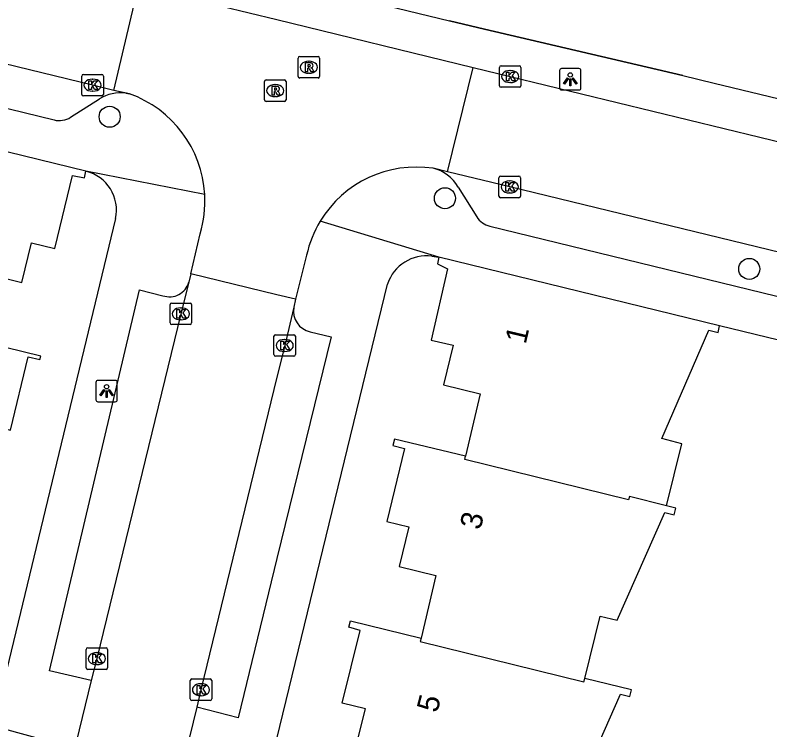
# Model space of a CAD drawing. Extents: x 163268 to 164360, y 381529 to 382285.
# Drawn here: x 163987.83 to 164022.91, y 382164.05 to 382197.29 of the extents above; entities that cross this region are included whole.
import ezdxf

# ---------------------------------------------------------------- set-up
doc = ezdxf.new("R2010")
doc.units = 0
for name, color, linetype in [('IMGEO_Boom', 7, 'Continuous'), ('IMGEO_Kolk', 7, 'Continuous'), ('IMGEO_Lichtpunt', 7, 'Continuous'), ('IMGEO_Muur', 7, 'Continuous'), ('IMGEO_Pand', 7, 'Continuous'), ('IMGEO_Pand_nummerreeks', 7, 'Continuous'), ('IMGEO_Rijbaan_lokaal_open', 7, 'Continuous'), ('IMGEO_Rioolput', 7, 'Continuous'), ('IMGEO_Voetpad_open', 7, 'Continuous')]:
    doc.layers.add(name, color=color, linetype=linetype)

msp = doc.modelspace()

# ---------------------------------------------------------------- linework, layer by layer
at = {"layer": 'IMGEO_Boom'}
for centre in [(163992.225, 382192.561), (164007.807, 382188.77), (164021.95, 382185.483)]:
    msp.add_circle(centre, 0.489, dxfattribs=at)
at = {"layer": 'IMGEO_Kolk'}
for p, q in [((164010.339, 382194.004), (164010.339, 382194.856)), ((164010.414, 382194.93), (164011.266, 382194.93)), ((164011.34, 382194.856), (164011.34, 382194.004)), ((163991.006, 382194.528), (163991.858, 382194.528)), ((164010.827, 382194.71), (164010.852, 382194.71)), ((163990.931, 382193.602), (163990.931, 382194.454)), ((163991.419, 382194.308), (163991.444, 382194.308)), ((163991.932, 382194.454), (163991.932, 382193.602)), ((164010.85, 382194.15), (164010.825, 382194.15)), ((164011.266, 382193.93), (164010.414, 382193.93)), ((163991.858, 382193.528), (163991.006, 382193.528)), ((163991.442, 382193.748), (163991.417, 382193.748)), ((164010.317, 382188.87), (164010.317, 382189.722)), ((164010.392, 382189.796), (164011.244, 382189.796)), ((164011.318, 382189.722), (164011.318, 382188.87)), ((164010.805, 382189.576), (164010.83, 382189.576)), ((164010.828, 382189.016), (164010.803, 382189.016)), ((164011.244, 382188.796), (164010.392, 382188.796)), ((163995.032, 382182.97), (163995.032, 382183.822)), ((163995.107, 382183.896), (163995.959, 382183.896)), ((163995.52, 382183.676), (163995.545, 382183.676)), ((163996.033, 382183.822), (163996.033, 382182.97)), ((163995.543, 382183.116), (163995.518, 382183.116)), ((163995.959, 382182.896), (163995.107, 382182.896)), ((163999.858, 382181.498), (163999.858, 382182.35)), ((163999.933, 382182.424), (164000.785, 382182.424)), ((164000.859, 382182.35), (164000.859, 382181.498)), ((164000.346, 382182.204), (164000.371, 382182.204)), ((164000.369, 382181.644), (164000.344, 382181.644)), ((164000.785, 382181.424), (163999.933, 382181.424)), ((163991.203, 382167.864), (163992.055, 382167.864)), ((163991.128, 382166.938), (163991.128, 382167.79)), ((163991.616, 382167.644), (163991.641, 382167.644)), ((163992.129, 382167.79), (163992.129, 382166.938)), ((163992.055, 382166.864), (163991.203, 382166.864)), ((163991.639, 382167.084), (163991.614, 382167.084)), ((163995.967, 382165.49), (163995.967, 382166.342)), ((163996.042, 382166.416), (163996.894, 382166.416)), ((163996.455, 382166.196), (163996.48, 382166.196)), ((163996.968, 382166.342), (163996.968, 382165.49)), ((163996.894, 382165.416), (163996.042, 382165.416)), ((163996.478, 382165.636), (163996.453, 382165.636))]:
    msp.add_line(p, q, dxfattribs=at)
for points in [[(164010.339, 382194.004), (164010.339, 382194.856)], [(164010.414, 382194.93), (164011.266, 382194.93)], [(164011.34, 382194.856), (164011.34, 382194.004)], [(163991.006, 382194.528), (163991.858, 382194.528)], [(164010.66, 382194.63), (164010.783, 382194.63), (164010.783, 382194.479), (164010.913, 382194.63), (164011.077, 382194.63), (164010.931, 382194.479), (164011.084, 382194.23), (164010.932, 382194.23), (164010.847, 382194.394), (164010.783, 382194.327), (164010.783, 382194.23), (164010.66, 382194.23), (164010.66, 382194.63)], [(163990.931, 382193.602), (163990.931, 382194.454)], [(163991.252, 382194.228), (163991.375, 382194.228), (163991.375, 382194.077), (163991.505, 382194.228), (163991.669, 382194.228), (163991.523, 382194.077), (163991.676, 382193.828), (163991.524, 382193.828), (163991.439, 382193.992), (163991.375, 382193.925), (163991.375, 382193.828), (163991.252, 382193.828), (163991.252, 382194.228)], [(163991.932, 382194.454), (163991.932, 382193.602)], [(164011.266, 382193.93), (164010.414, 382193.93)], [(163991.858, 382193.528), (163991.006, 382193.528)], [(164010.317, 382188.87), (164010.317, 382189.722)], [(164010.392, 382189.796), (164011.244, 382189.796)], [(164011.318, 382189.722), (164011.318, 382188.87)], [(164010.638, 382189.496), (164010.761, 382189.496), (164010.761, 382189.345), (164010.891, 382189.496), (164011.055, 382189.496), (164010.909, 382189.345), (164011.062, 382189.096), (164010.91, 382189.096), (164010.825, 382189.26), (164010.761, 382189.193), (164010.761, 382189.096), (164010.638, 382189.096), (164010.638, 382189.496)], [(164011.244, 382188.796), (164010.392, 382188.796)], [(163995.032, 382182.97), (163995.032, 382183.822)], [(163995.107, 382183.896), (163995.959, 382183.896)], [(163996.033, 382183.822), (163996.033, 382182.97)], [(163995.353, 382183.596), (163995.476, 382183.596), (163995.476, 382183.445), (163995.606, 382183.596), (163995.77, 382183.596), (163995.624, 382183.445), (163995.777, 382183.196), (163995.625, 382183.196), (163995.54, 382183.36), (163995.476, 382183.293), (163995.476, 382183.196), (163995.353, 382183.196), (163995.353, 382183.596)], [(163995.959, 382182.896), (163995.107, 382182.896)], [(163999.858, 382181.498), (163999.858, 382182.35)], [(163999.933, 382182.424), (164000.785, 382182.424)], [(164000.859, 382182.35), (164000.859, 382181.498)], [(164000.179, 382182.124), (164000.302, 382182.124), (164000.302, 382181.973), (164000.432, 382182.124), (164000.596, 382182.124), (164000.45, 382181.973), (164000.603, 382181.724), (164000.451, 382181.724), (164000.366, 382181.888), (164000.302, 382181.821), (164000.302, 382181.724), (164000.179, 382181.724), (164000.179, 382182.124)], [(164000.785, 382181.424), (163999.933, 382181.424)], [(163991.203, 382167.864), (163992.055, 382167.864)], [(163991.128, 382166.938), (163991.128, 382167.79)], [(163991.449, 382167.564), (163991.572, 382167.564), (163991.572, 382167.413), (163991.702, 382167.564), (163991.866, 382167.564), (163991.72, 382167.413), (163991.873, 382167.164), (163991.721, 382167.164), (163991.636, 382167.328), (163991.572, 382167.261), (163991.572, 382167.164), (163991.449, 382167.164), (163991.449, 382167.564)], [(163992.129, 382167.79), (163992.129, 382166.938)], [(163992.055, 382166.864), (163991.203, 382166.864)], [(163995.967, 382165.49), (163995.967, 382166.342)], [(163996.042, 382166.416), (163996.894, 382166.416)], [(163996.288, 382166.116), (163996.411, 382166.116), (163996.411, 382165.965), (163996.541, 382166.116), (163996.705, 382166.116), (163996.559, 382165.965), (163996.712, 382165.716), (163996.56, 382165.716), (163996.475, 382165.88), (163996.411, 382165.813), (163996.411, 382165.716), (163996.288, 382165.716), (163996.288, 382166.116)], [(163996.968, 382166.342), (163996.968, 382165.49)], [(163996.894, 382165.416), (163996.042, 382165.416)]]:
    msp.add_lwpolyline(points, dxfattribs=at)
for centre, start, end in [((164010.416, 382194.854), 91.552, 178.448), ((164010.416, 382194.854), 91.552, 178.448), ((164011.264, 382194.854), 1.552, 88.448), ((164011.264, 382194.854), 1.552, 88.448), ((163991.008, 382194.452), 91.552, 178.448), ((163991.008, 382194.452), 91.552, 178.448), ((163991.856, 382194.452), 1.552, 88.448), ((163991.856, 382194.452), 1.552, 88.448), ((164010.416, 382194.006), 181.552, 268.448), ((164010.416, 382194.006), 181.552, 268.448), ((164011.264, 382194.006), 271.552, 358.448), ((164011.264, 382194.006), 271.552, 358.448), ((163991.008, 382193.604), 181.552, 268.448), ((163991.008, 382193.604), 181.552, 268.448), ((163991.856, 382193.604), 271.552, 358.448), ((163991.856, 382193.604), 271.552, 358.448), ((164010.394, 382189.72), 91.552, 178.448), ((164010.394, 382189.72), 91.552, 178.448), ((164011.242, 382189.72), 1.552, 88.448), ((164011.242, 382189.72), 1.552, 88.448), ((164010.394, 382188.872), 181.552, 268.448), ((164010.394, 382188.872), 181.552, 268.448), ((164011.242, 382188.872), 271.552, 358.448), ((164011.242, 382188.872), 271.552, 358.448), ((163995.109, 382183.82), 91.552, 178.448), ((163995.109, 382183.82), 91.552, 178.448), ((163995.957, 382183.82), 1.552, 88.448), ((163995.957, 382183.82), 1.552, 88.448), ((163995.109, 382182.972), 181.552, 268.448), ((163995.109, 382182.972), 181.552, 268.448), ((163995.957, 382182.972), 271.552, 358.448), ((163995.957, 382182.972), 271.552, 358.448), ((163999.935, 382182.348), 91.552, 178.448), ((163999.935, 382182.348), 91.552, 178.448), ((164000.783, 382182.348), 1.552, 88.448), ((164000.783, 382182.348), 1.552, 88.448), ((163999.935, 382181.5), 181.552, 268.448), ((163999.935, 382181.5), 181.552, 268.448), ((164000.783, 382181.5), 271.552, 358.448), ((164000.783, 382181.5), 271.552, 358.448), ((163991.205, 382167.788), 91.552, 178.448), ((163991.205, 382167.788), 91.552, 178.448), ((163992.053, 382167.788), 1.552, 88.448), ((163992.053, 382167.788), 1.552, 88.448), ((163991.205, 382166.94), 181.552, 268.448), ((163991.205, 382166.94), 181.552, 268.448), ((163992.053, 382166.94), 271.552, 358.448), ((163992.053, 382166.94), 271.552, 358.448), ((163996.044, 382166.34), 91.552, 178.448), ((163996.044, 382166.34), 91.552, 178.448), ((163996.892, 382166.34), 1.552, 88.448), ((163996.892, 382166.34), 1.552, 88.448), ((163996.044, 382165.492), 181.552, 268.448), ((163996.044, 382165.492), 181.552, 268.448), ((163996.892, 382165.492), 271.552, 358.448), ((163996.892, 382165.492), 271.552, 358.448)]:
    msp.add_arc(centre, 0.0765, start, end, dxfattribs=at)
for centre, major_axis, ratio, start_param, end_param in [((164010.826, 382194.43), (-0.387, 0.002), 0.722429, 4.712389, 7.853982), ((164010.851, 382194.43), (-0.39, 0.002), 0.717154, 1.570796, 4.712389), ((163991.418, 382194.028), (-0.387, 0.002), 0.722429, 4.712389, 7.853982), ((163991.443, 382194.028), (-0.39, 0.002), 0.717154, 1.570796, 4.712389), ((164010.804, 382189.296), (-0.387, 0.002), 0.722429, 4.712389, 7.853982), ((164010.829, 382189.296), (-0.39, 0.002), 0.717154, 1.570796, 4.712389), ((163995.519, 382183.396), (-0.387, 0.002), 0.722429, 4.712389, 7.853982), ((163995.544, 382183.396), (-0.39, 0.002), 0.717154, 1.570796, 4.712389), ((164000.345, 382181.924), (-0.387, 0.002), 0.722429, 4.712389, 7.853982), ((164000.37, 382181.924), (-0.39, 0.002), 0.717154, 1.570796, 4.712389), ((163991.615, 382167.364), (-0.387, 0.002), 0.722429, 4.712389, 7.853982), ((163991.64, 382167.364), (-0.39, 0.002), 0.717154, 1.570796, 4.712389), ((163996.454, 382165.916), (-0.387, 0.002), 0.722429, 4.712389, 7.853982), ((163996.479, 382165.916), (-0.39, 0.002), 0.717154, 1.570796, 4.712389)]:
    msp.add_ellipse(centre, major_axis=major_axis, ratio=ratio, start_param=start_param, end_param=end_param, dxfattribs=at)
at = {"layer": 'IMGEO_Lichtpunt'}
for p, q in [((164013.133, 382194.707), (164013.133, 382193.9)), ((164013.133, 382194.707), (164013.133, 382193.9)), ((164014.035, 382194.802), (164013.227, 382194.802)), ((164014.035, 382194.802), (164013.227, 382194.802)), ((164014.129, 382193.9), (164014.129, 382194.707)), ((164014.129, 382193.9), (164014.129, 382194.707)), ((164013.227, 382193.806), (164014.035, 382193.806)), ((164013.227, 382193.806), (164014.035, 382193.806)), ((163991.583, 382180.207), (163991.583, 382179.4)), ((163991.583, 382180.207), (163991.583, 382179.4)), ((163992.485, 382180.302), (163991.677, 382180.302)), ((163992.485, 382180.302), (163991.677, 382180.302)), ((163992.579, 382179.4), (163992.579, 382180.207)), ((163992.579, 382179.4), (163992.579, 382180.207)), ((163991.677, 382179.306), (163992.485, 382179.306)), ((163991.677, 382179.306), (163992.485, 382179.306))]:
    msp.add_line(p, q, dxfattribs=at)
for points in [[(164013.507, 382194.371), (164013.546, 382194.343), (164013.358, 382194.081), (164013.32, 382194.108), (164013.507, 382194.371)], [(164013.609, 382194.323), (164013.656, 382194.323), (164013.656, 382194.001), (164013.609, 382194.001), (164013.609, 382194.323)], [(164013.719, 382194.343), (164013.757, 382194.37), (164013.944, 382194.108), (164013.905, 382194.08), (164013.719, 382194.343)], [(163991.957, 382179.871), (163991.996, 382179.843), (163991.808, 382179.581), (163991.77, 382179.608), (163991.957, 382179.871)], [(163992.059, 382179.823), (163992.106, 382179.823), (163992.106, 382179.501), (163992.059, 382179.501), (163992.059, 382179.823)], [(163992.169, 382179.843), (163992.207, 382179.87), (163992.394, 382179.608), (163992.355, 382179.58), (163992.169, 382179.843)]]:
    msp.add_lwpolyline(points, dxfattribs=at)
for centre in [(164013.632, 382194.505), (163992.082, 382180.005)]:
    msp.add_circle(centre, 0.0994, dxfattribs=at)
for centre, start, end in [((164013.227, 382194.707), 90, 180), ((164013.227, 382194.707), 90, 180), ((164014.035, 382194.707), 0, 90), ((164014.035, 382194.707), 0, 90), ((164013.227, 382193.9), 180, 270), ((164013.227, 382193.9), 180, 270), ((164014.035, 382193.9), 270, 0), ((164014.035, 382193.9), 270, 360), ((163991.677, 382180.207), 90, 180), ((163991.677, 382180.207), 90, 180), ((163992.485, 382180.207), 0, 90), ((163992.485, 382180.207), 0, 90), ((163991.677, 382179.4), 180, 270), ((163991.677, 382179.4), 180, 270), ((163992.485, 382179.4), 270, 0), ((163992.485, 382179.4), 270, 360)]:
    msp.add_arc(centre, 0.0946, start, end, dxfattribs=at)
at = {"layer": 'IMGEO_Muur'}
for points in [[(164009.651, 382196.637), (164008.014, 382197.021)], [(164018.856, 382194.48), (164009.651, 382196.637)], [(164039.249, 382178.295), (164020.573, 382182.844)]]:
    msp.add_lwpolyline(points, dxfattribs=at)
at = {"layer": 'IMGEO_Pand'}
for points in [[(163991.123, 382190.027), (163978.062, 382193.221)], [(163985.728, 382182.226), (163985.766, 382182.381), (163986.466, 382185.264), (163988.149, 382184.854), (163988.595, 382186.692), (163989.669, 382186.43), (163990.504, 382189.834), (163991.048, 382189.722), (163991.123, 382190.027)], [(164007.521, 382186.025), (164007.459, 382185.714), (164007.93, 382185.491), (164007.169, 382182.179), (164008.182, 382181.939), (164007.743, 382180.087), (164009.448, 382179.683), (164008.762, 382176.779)], [(164020.573, 382182.844), (164007.521, 382186.025)], [(164018.108, 382174.473), (164018.818, 382177.357), (164017.879, 382177.606), (164020.069, 382182.631), (164020.506, 382182.524), (164020.573, 382182.844)], [(163983.646, 382173.792), (163983.685, 382173.947), (163984.405, 382176.837), (163986.092, 382176.416), (163986.551, 382178.258), (163987.609, 382177.979), (163988.443, 382181.392), (163988.981, 382181.272), (163989.02, 382181.433), (163985.728, 382182.226)], [(164008.762, 382176.779), (164005.468, 382177.575), (164005.39, 382177.273), (164005.93, 382177.131), (164005.109, 382173.741), (164006.125, 382173.498), (164005.681, 382171.642), (164007.391, 382171.233), (164006.695, 382168.321)], [(164018.108, 382174.473), (164016.378, 382174.9), (164016.34, 382174.745), (164008.725, 382176.623), (164008.762, 382176.779)], [(164014.306, 382166.446), (164015.014, 382169.341), (164015.811, 382169.146), (164018.029, 382174.164), (164018.466, 382174.055), (164018.543, 382174.366), (164018.108, 382174.473)], [(164004.643, 382159.875), (164005.353, 382162.779), (164003.657, 382163.186), (164004.12, 382165.026), (164003.035, 382165.292), (164003.86, 382168.673), (164003.335, 382168.819), (164003.411, 382169.122), (164006.695, 382168.321)], [(164006.695, 382168.321), (164006.658, 382168.165), (164014.268, 382166.291), (164014.306, 382166.446)], [(164012.262, 382157.994), (164012.956, 382160.886), (164013.752, 382160.695), (164015.958, 382165.709), (164016.395, 382165.602), (164016.471, 382165.913), (164014.306, 382166.446)]]:
    msp.add_lwpolyline(points, dxfattribs=at)
at = {"layer": 'IMGEO_Rijbaan_lokaal_open'}
for points in [[(163992.414, 382193.784), (163991.432, 382194.028), (163969.59, 382199.365), (163950.663, 382203.993), (163946.457, 382205)], [(163992.414, 382193.784), (163993.571, 382198.644)], [(163993.571, 382198.644), (164000, 382197.076), (164009.119, 382194.852)], [(164007.933, 382190.004), (164009.119, 382194.852)], [(164009.119, 382194.852), (164010.84, 382194.429), (164030.724, 382189.597), (164051.633, 382184.501), (164054.512, 382183.806)], [(163993.144, 382193.625), (163992.414, 382193.784)], [(164007.933, 382190.004), (164007.259, 382190.162)], [(164053.294, 382178.917), (164051.662, 382179.351), (164028.586, 382184.982), (164010.818, 382189.298), (164007.933, 382190.004)], [(163995.998, 382185.255), (163996.424, 382187.117)], [(164001.377, 382186.118), (164000.857, 382184.071)], [(163995.998, 382185.255), (163995.905, 382184.866)], [(164000.857, 382184.071), (164000, 382184.28), (163995.998, 382185.255)], [(163995.905, 382184.866), (163995.534, 382183.397), (163991.629, 382167.364), (163991.364, 382166.35)], [(164000.857, 382184.071), (164000.785, 382183.699)], [(164000.785, 382183.699), (164000.358, 382181.925), (164000, 382180.452), (163996.467, 382165.917), (163996.272, 382165.101)], [(163991.364, 382166.35), (163987.167, 382149.079)], [(163996.272, 382165.101), (163994.157, 382156.433), (163993.185, 382152.428)]]:
    msp.add_lwpolyline(points, dxfattribs=at)
for centre, radius, start, end in [((163991.377, 382188.655), 5.275, 3.1659, 70.4288), ((164006.474, 382185.004), 5.217, 81.3447, 148.7584), ((163991.41, 382188.648), 5.242, 343.0215, 3.2609), ((164006.471, 382185.006), 5.214, 148.7619, 167.685)]:
    msp.add_arc(centre, radius, start, end, dxfattribs=at)
at = {"layer": 'IMGEO_Rioolput'}
for p, q in [((164000.981, 382194.436), (164000.981, 382195.288)), ((164001.056, 382195.362), (164001.908, 382195.362)), ((164001.982, 382195.288), (164001.982, 382194.436)), ((164001.469, 382195.142), (164001.494, 382195.142)), ((164001.492, 382194.582), (164001.467, 382194.582)), ((163999.419, 382193.348), (163999.419, 382194.2)), ((163999.494, 382194.274), (164000.346, 382194.274)), ((164000.42, 382194.2), (164000.42, 382193.348)), ((164001.908, 382194.362), (164001.056, 382194.362)), ((163999.907, 382194.054), (163999.932, 382194.054)), ((163999.93, 382193.494), (163999.905, 382193.494)), ((164000.346, 382193.274), (163999.494, 382193.274))]:
    msp.add_line(p, q, dxfattribs=at)
for points in [[(164000.981, 382194.436), (164000.981, 382195.288)], [(164001.056, 382195.362), (164001.908, 382195.362)], [(164001.982, 382195.288), (164001.982, 382194.436)], [(164001.57, 382195.06), (164001.318, 382195.062), (164001.318, 382194.662)], [(164001.496, 382194.981), (164001.442, 382194.981), (164001.442, 382194.9)], [(164001.442, 382194.9), (164001.494, 382194.9)], [(164001.318, 382194.662), (164001.442, 382194.662), (164001.442, 382194.824), (164001.453, 382194.824)], [(164001.5, 382194.795), (164001.571, 382194.662), (164001.711, 382194.662), (164001.646, 382194.788)], [(163999.419, 382193.348), (163999.419, 382194.2)], [(163999.494, 382194.274), (164000.346, 382194.274)], [(164000.42, 382194.2), (164000.42, 382193.348)], [(164001.908, 382194.362), (164001.056, 382194.362)], [(164000.008, 382193.972), (163999.756, 382193.974), (163999.756, 382193.574)], [(163999.934, 382193.893), (163999.88, 382193.893), (163999.88, 382193.812)], [(163999.88, 382193.812), (163999.932, 382193.812)], [(163999.756, 382193.574), (163999.88, 382193.574), (163999.88, 382193.736), (163999.891, 382193.736)], [(163999.938, 382193.707), (164000.009, 382193.574), (164000.149, 382193.574), (164000.084, 382193.7)], [(164000.346, 382193.274), (163999.494, 382193.274)]]:
    msp.add_lwpolyline(points, dxfattribs=at)
for centre, radius, start, end in [((164001.058, 382195.286), 0.0765, 91.552, 178.448), ((164001.058, 382195.286), 0.0765, 91.552, 178.448), ((164001.906, 382195.286), 0.0765, 1.552, 88.448), ((164001.906, 382195.286), 0.0765, 1.552, 88.448), ((164001.478, 382195.089), 0.19, 274.7715, 282.9687), ((164001.502, 382194.885), 0.0964, 77.0061, 93.1865), ((164001.516, 382194.942), 0.0378, 276.6634, 79.6772), ((164001.569, 382194.95), 0.109, 350.3612, 89.416), ((164001.567, 382194.95), 0.112, 277.5842, 350.9817), ((164001.452, 382194.771), 0.0533, 26.0293, 88.6989), ((164001.551, 382194.735), 0.108, 29.5134, 73.7905), ((163999.496, 382194.198), 0.0765, 91.552, 178.448), ((163999.496, 382194.198), 0.0765, 91.552, 178.448), ((164000.344, 382194.198), 0.0765, 1.552, 88.448), ((164000.344, 382194.198), 0.0765, 1.552, 88.448), ((164001.058, 382194.438), 0.0765, 181.552, 268.448), ((164001.058, 382194.438), 0.0765, 181.552, 268.448), ((164001.906, 382194.438), 0.0765, 271.552, 358.448), ((164001.906, 382194.438), 0.0765, 271.552, 358.448), ((163999.916, 382194.001), 0.19, 274.7715, 282.9687), ((163999.94, 382193.797), 0.0964, 77.0061, 93.1865), ((163999.954, 382193.854), 0.0378, 276.6634, 79.6772), ((164000.007, 382193.862), 0.109, 350.3612, 89.416), ((164000.005, 382193.862), 0.112, 277.5842, 350.9817), ((163999.89, 382193.683), 0.0533, 26.0293, 88.6989), ((163999.989, 382193.647), 0.108, 29.5134, 73.7905), ((163999.496, 382193.35), 0.0765, 181.552, 268.448), ((163999.496, 382193.35), 0.0765, 181.552, 268.448), ((164000.344, 382193.35), 0.0765, 271.552, 358.448), ((164000.344, 382193.35), 0.0765, 271.552, 358.448)]:
    msp.add_arc(centre, radius, start, end, dxfattribs=at)
for centre, major_axis, ratio, start_param, end_param in [((164001.468, 382194.862), (-0.387, 0.002), 0.722429, 4.712389, 7.853982), ((164001.493, 382194.862), (-0.39, 0.002), 0.717154, 1.570796, 4.712389), ((163999.906, 382193.774), (-0.387, 0.002), 0.722429, 4.712389, 7.853982), ((163999.931, 382193.774), (-0.39, 0.002), 0.717154, 1.570796, 4.712389)]:
    msp.add_ellipse(centre, major_axis=major_axis, ratio=ratio, start_param=start_param, end_param=end_param, dxfattribs=at)
at = {"layer": 'IMGEO_Voetpad_open'}
for points in [[(163947.329, 382202.731), (163967.777, 382197.762), (163989.639, 382192.41)], [(163997.333, 382199.623), (164008.014, 382197.021), (164009.651, 382196.637), (164018.856, 382194.48), (164020.313, 382194.125), (164027.135, 382192.479), (164028.592, 382192.123), (164038.165, 382189.784), (164039.622, 382189.428), (164046.455, 382187.759), (164047.909, 382187.392), (164058.705, 382184.67), (164069.384, 382182.068), (164080.238, 382179.509), (164081.698, 382179.165), (164088.512, 382177.491), (164089.97, 382177.138), (164099.541, 382174.816), (164100.999, 382174.463), (164107.813, 382172.789)], [(163992.977, 382193.649), (163993.144, 382193.625)], [(163990.41, 382192.533), (163991.751, 382193.391)], [(163996.644, 382188.946), (163991.123, 382190.027)], [(164008.418, 382189.29), (164009.286, 382187.905)], [(163992.502, 382187.822), (163986.799, 382164.233), (163988.786, 382163.698), (163987.189, 382157.409)], [(164007.521, 382186.025), (164002.013, 382187.71)], [(164009.899, 382187.477), (164028.244, 382182.998), (164050.035, 382177.688)], [(164007.2, 382186.077), (164007.521, 382186.025)], [(163997.423, 382155.335), (163997.504, 382155.67), (163996.065, 382156.032), (163997.432, 382161.663), (163999.404, 382161.184), (164000, 382163.638), (164005.136, 382184.782)], [(163991.364, 382166.35), (163989.433, 382166.803), (163993.606, 382184.505), (163994.702, 382184.239)], [(164039.249, 382178.295), (164020.573, 382182.844)], [(164001.548, 382182.559), (164002.517, 382182.327), (164000, 382172.02), (163998.191, 382164.613), (163996.272, 382165.101)]]:
    msp.add_lwpolyline(points, dxfattribs=at)
for centre, radius, start, end in [((163992.705, 382191.9), 1.77, 81.1599, 122.608), ((163989.869, 382193.446), 1.061, 257.4852, 300.6432), ((163990.664, 382188.206), 1.878, 348.1896, 75.8539), ((164006.838, 382188.396), 1.816, 29.5042, 76.5822), ((164010.083, 382188.394), 0.935, 211.5193, 258.6347), ((164006.954, 382184.177), 1.916, 82.628, 161.5822), ((163995.005, 382185.126), 0.937, 251.1579, 343.8988), ((164001.748, 382183.518), 0.98, 169.3828, 258.2058)]:
    msp.add_arc(centre, radius, start, end, dxfattribs=at)

# ---------------------------------------------------------------- texts
at = {"layer": 'IMGEO_Pand_nummerreeks'}
for s, rotation, p in [('1', 76.6675, (164011.557, 382181.954)), ('3', 76.5472, (164009.455, 382173.316)), ('5', 75.8759, (164007.449, 382164.811))]:
    msp.add_text(s, height=1, rotation=rotation, dxfattribs=at).set_placement(p)

doc.saveas('drawing.dxf')
